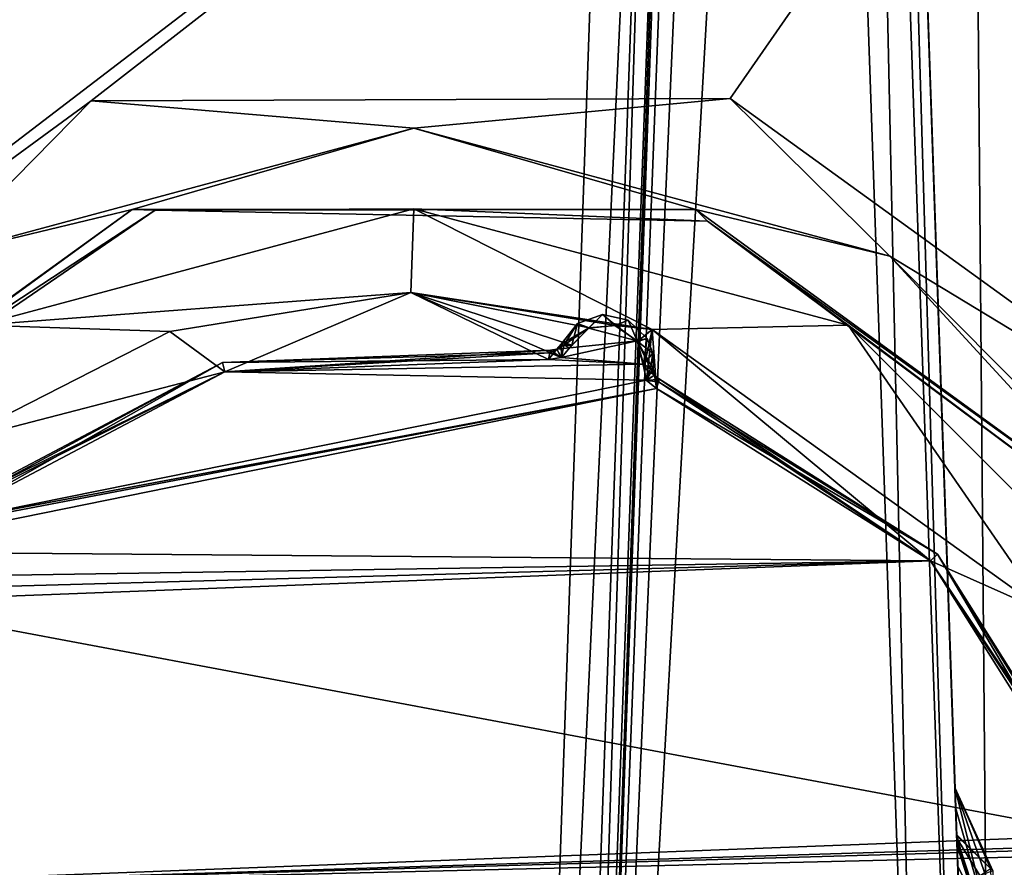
# Model space of a CAD drawing. Header units: inches. Extents: x -10 to 10, y -2.3 to 4.3.
# Tile 696 of 1056: x -3.078 to -2.259, y 1.045 to 1.75. Entities that reach past the tile are written whole.
import ezdxf

# ---------------------------------------------------------------- set-up
doc = ezdxf.new("R2010")
doc.units = ezdxf.units.IN
doc.header["$LTSCALE"] = 65.185185
doc.header["$MEASUREMENT"] = 0
for name, color, linetype in [('7208', 7, 'CONTINUOUS'), ('7209', 7, 'CONTINUOUS'), ('7210', 7, 'CONTINUOUS'), ('7247', 7, 'CONTINUOUS'), ('7314', 7, 'CONTINUOUS'), ('7549', 7, 'CONTINUOUS'), ('7555', 7, 'CONTINUOUS'), ('7589', 7, 'CONTINUOUS'), ('7590', 7, 'CONTINUOUS'), ('7592', 7, 'CONTINUOUS'), ('7593', 7, 'CONTINUOUS'), ('7609', 7, 'CONTINUOUS'), ('7615', 7, 'CONTINUOUS'), ('9513', 7, 'CONTINUOUS'), ('9612', 7, 'CONTINUOUS'), ('9613', 7, 'CONTINUOUS'), ('9614', 7, 'CONTINUOUS'), ('9615', 7, 'CONTINUOUS'), ('9630', 7, 'CONTINUOUS'), ('9631', 7, 'CONTINUOUS'), ('9632', 7, 'CONTINUOUS'), ('9633', 7, 'CONTINUOUS'), ('9634', 7, 'CONTINUOUS'), ('9668', 7, 'CONTINUOUS'), ('9669', 7, 'CONTINUOUS'), ('9670', 7, 'CONTINUOUS'), ('9671', 7, 'CONTINUOUS'), ('9672', 7, 'CONTINUOUS'), ('9673', 7, 'CONTINUOUS'), ('9674', 7, 'CONTINUOUS'), ('9675', 7, 'CONTINUOUS'), ('9676', 7, 'CONTINUOUS'), ('9677', 7, 'CONTINUOUS'), ('9690', 7, 'CONTINUOUS'), ('9841', 7, 'CONTINUOUS')]:
    doc.layers.add(name, color=color, linetype=linetype)

msp = doc.modelspace()

# ---------------------------------------------------------------- linework, layer by layer
at = {"layer": '7208', "linetype": 'CONTINUOUS'}
for points in [[(-2.2984, 1.07142, -0.42704), (-2.2998, 1.11151, -0.64752), (-2.26829, 1.04209, -0.64752), (-2.2984, 1.07142, -0.42704)], [(-2.2981, 1.06297, -0.40005), (-2.2984, 1.07142, -0.42704), (-2.28888, 1.03449, -0.44106), (-2.2981, 1.06297, -0.40005)], [(-2.2984, 1.07142, -0.42704), (-2.26829, 1.04209, -0.64752), (-2.28888, 1.03449, -0.44106), (-2.2984, 1.07142, -0.42704)], [(-2.2967, 1.02265, -0.225), (-2.2981, 1.06297, -0.40005), (-2.28888, 1.03449, -0.44106), (-2.2967, 1.02265, -0.225)]]:
    msp.add_3dface(points, dxfattribs=at)
at = {"layer": '7209', "linetype": 'CONTINUOUS'}
for points in [[(-2.2998, 1.11151, -0.64752), (-2.2998, 1.11151, -3.04128), (-2.27034, 1.04406, -3.04127), (-2.2998, 1.11151, -0.64752)], [(-2.2998, 1.11151, -0.64752), (-2.27034, 1.04406, -3.04127), (-2.26829, 1.04209, -0.64752), (-2.2998, 1.11151, -0.64752)]]:
    msp.add_3dface(points, dxfattribs=at)
at = {"layer": '7210', "linetype": 'CONTINUOUS'}
for points in [[(-2.37331, 3.21674, 4.51094), (-2.37331, 3.21674, 4.14724), (-2.27852, 0.50212, 4.60573), (-2.37331, 3.21674, 4.51094)], [(-2.27852, 0.50212, 4.60573), (-2.37331, 3.21674, 4.14724), (-2.35835, 2.78812, 4.13227), (-2.27852, 0.50212, 4.60573)], [(-2.29922, 1.09487, 3.40784), (-2.29751, 1.04592, 3.54034), (-2.37331, 3.21674, 1.04724), (-2.29922, 1.09487, 3.40784)], [(-2.37331, 3.21674, 1.04724), (-2.29751, 1.04592, 3.54034), (-2.37331, 3.21674, 3.60276), (-2.37331, 3.21674, 1.04724)], [(-2.37331, 3.21674, 3.60276), (-2.29751, 1.04592, 3.54034), (-2.35835, 2.78811, 3.61773), (-2.37331, 3.21674, 3.60276)], [(-2.2998, 1.11151, 3.26757), (-2.29922, 1.09487, 3.40784), (-2.37331, 3.21674, 1.04724), (-2.2998, 1.11151, 3.26757)], [(-2.35835, 2.78812, 1.03227), (-2.2998, 1.11151, 3.26757), (-2.37331, 3.21674, 1.04724), (-2.35835, 2.78812, 1.03227)], [(-2.29822, 1.06629, 0.41055), (-2.29843, 1.07218, 0.42937), (-2.37331, 3.21674, -2.05276), (-2.29822, 1.06629, 0.41055)], [(-2.37331, 3.21674, -2.05276), (-2.29843, 1.07218, 0.42937), (-2.37331, 3.21674, 0.50276), (-2.37331, 3.21674, -2.05276)], [(-2.37331, 3.21674, 0.50276), (-2.29843, 1.07218, 0.42937), (-2.35835, 2.78811, 0.51773), (-2.37331, 3.21674, 0.50276)], [(-2.2967, 1.02265, 0.225), (-2.29822, 1.06629, 0.41055), (-2.37331, 3.21674, -2.05276), (-2.2967, 1.02265, 0.225)], [(-2.2967, 1.02265, -0.225), (-2.2967, 1.02265, 0.225), (-2.37331, 3.21674, -2.05276), (-2.2967, 1.02265, -0.225)], [(-2.2981, 1.06297, -0.40005), (-2.2967, 1.02265, -0.225), (-2.37331, 3.21674, -2.05276), (-2.2981, 1.06297, -0.40005)], [(-2.2984, 1.07142, -0.42704), (-2.2981, 1.06297, -0.40005), (-2.37331, 3.21674, -2.05276), (-2.2984, 1.07142, -0.42704)], [(-2.2998, 1.11151, -0.64752), (-2.2984, 1.07142, -0.42704), (-2.37331, 3.21674, -2.05276), (-2.2998, 1.11151, -0.64752)], [(-2.35835, 2.78812, -2.06773), (-2.2998, 1.11151, -0.64752), (-2.37331, 3.21674, -2.05276), (-2.35835, 2.78812, -2.06773)], [(-2.29833, 1.06937, -3.1455), (-2.2998, 1.11151, -3.04128), (-2.37331, 3.21674, -4.09848), (-2.29833, 1.06937, -3.1455)], [(-2.37331, 3.21674, -4.09848), (-2.2998, 1.11151, -3.04128), (-2.37331, 3.21674, -2.59724), (-2.37331, 3.21674, -4.09848)], [(-2.37331, 3.21674, -2.59724), (-2.2998, 1.11151, -3.04128), (-2.35835, 2.78811, -2.58227), (-2.37331, 3.21674, -2.59724)], [(-2.29474, 0.96669, -3.19118), (-2.29833, 1.06937, -3.1455), (-2.37331, 3.21674, -4.09848), (-2.29474, 0.96669, -3.19118)], [(-2.26688, 0.16889, -3.21904), (-2.29474, 0.96669, -3.19118), (-2.37331, 3.21674, -4.09848), (-2.26688, 0.16889, -3.21904)], [(-2.26688, 0.16889, -3.99205), (-2.26688, 0.16889, -3.21904), (-2.37331, 3.21674, -4.09848), (-2.26688, 0.16889, -3.99205)], [(-2.27852, 0.50212, 4.60573), (-2.35835, 2.78812, 4.13227), (-2.35237, 2.61696, 4.05605), (-2.27852, 0.50212, 4.60573)], [(-2.35237, 2.61696, 0.95605), (-2.2998, 1.11151, 3.26757), (-2.35835, 2.78812, 1.03227), (-2.35237, 2.61696, 0.95605)], [(-2.35237, 2.61696, -2.14395), (-2.2998, 1.11151, -0.64752), (-2.35835, 2.78812, -2.06773), (-2.35237, 2.61696, -2.14395)], [(-2.29751, 1.04592, 3.54034), (-2.27852, 0.50212, 4.60573), (-2.35835, 2.78811, 3.61773), (-2.29751, 1.04592, 3.54034)], [(-2.35835, 2.78811, 3.61773), (-2.27852, 0.50212, 4.60573), (-2.35237, 2.61704, 3.69386), (-2.35835, 2.78811, 3.61773)], [(-2.29843, 1.07218, 0.42937), (-2.2998, 1.11151, 0.64752), (-2.35835, 2.78811, 0.51773), (-2.29843, 1.07218, 0.42937)], [(-2.35835, 2.78811, 0.51773), (-2.2998, 1.11151, 0.64752), (-2.35237, 2.61704, 0.59386), (-2.35835, 2.78811, 0.51773)], [(-2.35835, 2.78811, -2.58227), (-2.2998, 1.11151, -3.04128), (-2.35237, 2.61704, -2.50614), (-2.35835, 2.78811, -2.58227)], [(-2.35237, 2.61704, 3.69386), (-2.27852, 0.50212, 4.60573), (-2.34992, 2.54674, 3.86753), (-2.35237, 2.61704, 3.69386)], [(-2.35237, 2.61704, 0.59386), (-2.2998, 1.11151, 0.64752), (-2.34992, 2.54674, 0.76753), (-2.35237, 2.61704, 0.59386)], [(-2.2998, 1.11151, -3.04128), (-2.2998, 1.11151, -0.64752), (-2.35237, 2.61704, -2.50614), (-2.2998, 1.11151, -3.04128)], [(-2.35237, 2.61704, -2.50614), (-2.2998, 1.11151, -0.64752), (-2.34992, 2.54674, -2.33247), (-2.35237, 2.61704, -2.50614)], [(-2.34992, 2.54674, 3.88247), (-2.27852, 0.50212, 4.60573), (-2.35237, 2.61696, 4.05605), (-2.34992, 2.54674, 3.88247)], [(-2.34992, 2.54674, 0.78247), (-2.2998, 1.11151, 3.26757), (-2.35237, 2.61696, 0.95605), (-2.34992, 2.54674, 0.78247)], [(-2.34992, 2.54674, -2.31753), (-2.2998, 1.11151, -0.64752), (-2.35237, 2.61696, -2.14395), (-2.34992, 2.54674, -2.31753)], [(-2.34992, 2.54674, 3.86753), (-2.27852, 0.50212, 4.60573), (-2.34992, 2.54674, 3.88247), (-2.34992, 2.54674, 3.86753)], [(-2.2998, 1.11151, 0.64752), (-2.2998, 1.11151, 3.26757), (-2.34992, 2.54674, 0.76753), (-2.2998, 1.11151, 0.64752)], [(-2.34992, 2.54674, 0.76753), (-2.2998, 1.11151, 3.26757), (-2.34992, 2.54674, 0.78247), (-2.34992, 2.54674, 0.76753)], [(-2.34992, 2.54674, -2.33247), (-2.2998, 1.11151, -0.64752), (-2.34992, 2.54674, -2.31753), (-2.34992, 2.54674, -2.33247)]]:
    msp.add_3dface(points, dxfattribs=at)
at = {"layer": '7247', "linetype": 'CONTINUOUS'}
for points in [[(-2.5, 3.295, 4.55817), (-2.62939, -0.41026, 4.68756), (-2.62864, -0.38866, 4.73502), (-2.5, 3.295, 4.55817)], [(-2.62834, -0.38006, 4.78642), (-2.5, 3.295, 4.55817), (-2.62864, -0.38866, 4.73502), (-2.62834, -0.38006, 4.78642)], [(-2.62765, -0.36044, 5.34843), (-2.5, 3.295, 4.55817), (-2.62834, -0.38006, 4.78642), (-2.62765, -0.36044, 5.34843)], [(-2.52505, 2.57775, 5.45103), (-2.5, 3.295, 4.55817), (-2.62765, -0.36044, 5.34843), (-2.52505, 2.57775, 5.45103)]]:
    msp.add_3dface(points, dxfattribs=at)
at = {"layer": '7314', "linetype": 'CONTINUOUS'}
for points in [[(-2.26688, 0.16889, -3.99205), (-2.37331, 3.21674, -4.09848), (-2.29286, 3.21746, -4.29286), (-2.26688, 0.16889, -3.99205)], [(-2.26688, 0.16889, -3.99205), (-2.29286, 3.21746, -4.29286), (-2.18636, 0.16637, -4.18628), (-2.26688, 0.16889, -3.99205)], [(-2.29286, 3.21746, -4.29286), (-2.09848, 3.21674, -4.37331), (-2.18636, 0.16637, -4.18628), (-2.29286, 3.21746, -4.29286)]]:
    msp.add_3dface(points, dxfattribs=at)
at = {"layer": '7549', "linetype": 'CONTINUOUS'}
for points in [[(-2.5, 3.295, 4.55817), (-2.49831, 3.27082, 4.55902), (-2.62939, -0.41026, 4.68756), (-2.5, 3.295, 4.55817)], [(-2.49831, 3.27082, 4.55902), (-2.48923, 3.24383, 4.55996), (-2.62939, -0.41026, 4.68756), (-2.49831, 3.27082, 4.55902)], [(-2.48923, 3.24383, 4.55996), (-2.46953, 3.21674, 4.56091), (-2.62939, -0.41026, 4.68756), (-2.48923, 3.24383, 4.55996)], [(-2.62939, -0.41026, 4.68756), (-2.46953, 3.21674, 4.56091), (-2.42328, 3.21674, 4.56091), (-2.62939, -0.41026, 4.68756)], [(-2.32849, 0.50212, 4.6557), (-2.62939, -0.41026, 4.68756), (-2.42328, 3.21674, 4.56091), (-2.32849, 0.50212, 4.6557)]]:
    msp.add_3dface(points, dxfattribs=at)
at = {"layer": '7555', "linetype": 'CONTINUOUS'}
for points in [[(-2.32849, 0.50212, 4.6557), (-2.42328, 3.21674, 4.56091), (-2.38797, 3.21747, 4.54625), (-2.32849, 0.50212, 4.6557)], [(-2.32849, 0.50212, 4.6557), (-2.38797, 3.21747, 4.54625), (-2.29313, 0.50284, 4.641), (-2.32849, 0.50212, 4.6557)], [(-2.38797, 3.21747, 4.54625), (-2.37331, 3.21674, 4.51094), (-2.29313, 0.50284, 4.641), (-2.38797, 3.21747, 4.54625)], [(-2.29313, 0.50284, 4.641), (-2.37331, 3.21674, 4.51094), (-2.27852, 0.50212, 4.60573), (-2.29313, 0.50284, 4.641)]]:
    msp.add_3dface(points, dxfattribs=at)
at = {"layer": '7589', "linetype": 'CONTINUOUS'}
for points in [[(-2.2683, 1.04209, 3.26757), (-2.26819, 0.98584, 3.50915), (-2.2998, 1.11151, 3.26757), (-2.2683, 1.04209, 3.26757)], [(-2.2998, 1.11151, 3.26757), (-2.26819, 0.98584, 3.50915), (-2.29922, 1.09487, 3.40784), (-2.2998, 1.11151, 3.26757)], [(-2.26819, 0.98584, 3.50915), (-2.29751, 1.04592, 3.54034), (-2.29922, 1.09487, 3.40784), (-2.26819, 0.98584, 3.50915)]]:
    msp.add_3dface(points, dxfattribs=at)
at = {"layer": '7590', "linetype": 'CONTINUOUS'}
msp.add_3dface([(-2.27852, 0.50212, 4.60573), (-2.29751, 1.04592, 3.54034), (-2.26819, 0.98584, 3.50915), (-2.27852, 0.50212, 4.60573)], dxfattribs=at)
at = {"layer": '7592', "linetype": 'CONTINUOUS'}
for points in [[(-2.2683, 1.04209, 3.26757), (-2.2998, 1.11151, 3.26757), (-2.27034, 1.04406, 0.64752), (-2.2683, 1.04209, 3.26757)], [(-2.2998, 1.11151, 3.26757), (-2.2998, 1.11151, 0.64752), (-2.27034, 1.04406, 0.64752), (-2.2998, 1.11151, 3.26757)]]:
    msp.add_3dface(points, dxfattribs=at)
at = {"layer": '7593', "linetype": 'CONTINUOUS'}
for points in [[(-2.2998, 1.11151, 0.64752), (-2.29843, 1.07218, 0.42937), (-2.27034, 1.04406, 0.64752), (-2.2998, 1.11151, 0.64752)], [(-2.29843, 1.07218, 0.42937), (-2.29822, 1.06629, 0.41055), (-2.28772, 1.03222, 0.44181), (-2.29843, 1.07218, 0.42937)], [(-2.27034, 1.04406, 0.64752), (-2.29843, 1.07218, 0.42937), (-2.28772, 1.03222, 0.44181), (-2.27034, 1.04406, 0.64752)], [(-2.29822, 1.06629, 0.41055), (-2.2967, 1.02265, 0.225), (-2.28772, 1.03222, 0.44181), (-2.29822, 1.06629, 0.41055)]]:
    msp.add_3dface(points, dxfattribs=at)
at = {"layer": '7609', "linetype": 'CONTINUOUS'}
for points in [[(-2.57501, 2.57785, 5.501), (-2.67768, -0.36166, 5.39835), (-4.39938, 2.57785, 5.501), (-2.57501, 2.57785, 5.501)], [(-4.39938, 2.57785, 5.501), (-2.67768, -0.36166, 5.39835), (-3.40719, 0.17231, 5.417), (-4.39938, 2.57785, 5.501)]]:
    msp.add_3dface(points, dxfattribs=at)
at = {"layer": '7615', "linetype": 'CONTINUOUS'}
for points in [[(-2.67768, -0.36166, 5.39835), (-2.57501, 2.57785, 5.501), (-2.53975, 2.57713, 5.4864), (-2.67768, -0.36166, 5.39835)], [(-2.64529, -0.36115, 5.38649), (-2.67768, -0.36166, 5.39835), (-2.53975, 2.57713, 5.4864), (-2.64529, -0.36115, 5.38649)], [(-2.63266, -0.36102, 5.37019), (-2.64529, -0.36115, 5.38649), (-2.53975, 2.57713, 5.4864), (-2.63266, -0.36102, 5.37019)], [(-2.52505, 2.57775, 5.45103), (-2.62765, -0.36044, 5.34843), (-2.63266, -0.36102, 5.37019), (-2.52505, 2.57775, 5.45103)], [(-2.52505, 2.57775, 5.45103), (-2.63266, -0.36102, 5.37019), (-2.53975, 2.57713, 5.4864), (-2.52505, 2.57775, 5.45103)]]:
    msp.add_3dface(points, dxfattribs=at)
at = {"layer": '9513', "linetype": 'CONTINUOUS'}
for points in [[(-1.86647, 2.57785, 9.549), (-4.39938, 2.57785, 9.549), (-3.446, 1.37006, 9.59117), (-1.86647, 2.57785, 9.549)], [(-3.01876, 1.68282, 9.58025), (-1.86647, 2.57785, 9.549), (-3.446, 1.37006, 9.59117), (-3.01876, 1.68282, 9.58025)], [(-2.48681, 1.68464, 9.58019), (-1.86647, 2.57785, 9.549), (-3.01876, 1.68282, 9.58025), (-2.48681, 1.68464, 9.58019)], [(-2.05621, 1.37307, 9.59107), (-1.86647, 2.57785, 9.549), (-2.48681, 1.68464, 9.58019), (-2.05621, 1.37307, 9.59107)]]:
    msp.add_3dface(points, dxfattribs=at)
at = {"layer": '9612', "linetype": 'CONTINUOUS'}
for points in [[(-3.01876, 1.68282, 9.58025), (-3.446, 1.37006, 9.59117), (-3.146, 1.55344, 9.61083), (-3.01876, 1.68282, 9.58025)], [(-2.75005, 1.66002, 9.60679), (-3.01876, 1.68282, 9.58025), (-3.146, 1.55344, 9.61083), (-2.75005, 1.66002, 9.60679)], [(-2.48681, 1.68464, 9.58019), (-3.01876, 1.68282, 9.58025), (-2.75005, 1.66002, 9.60679), (-2.48681, 1.68464, 9.58019)], [(-2.35408, 1.55349, 9.61083), (-2.48681, 1.68464, 9.58019), (-2.75005, 1.66002, 9.60679), (-2.35408, 1.55349, 9.61083)], [(-2.05621, 1.37307, 9.59107), (-2.48681, 1.68464, 9.58019), (-2.35408, 1.55349, 9.61083), (-2.05621, 1.37307, 9.59107)], [(-2.75005, 1.66002, 9.60679), (-3.146, 1.55344, 9.61083), (-2.98452, 1.59243, 9.67666), (-2.75005, 1.66002, 9.60679)], [(-2.51548, 1.59243, 9.67666), (-2.75005, 1.66002, 9.60679), (-2.98452, 1.59243, 9.67666), (-2.51548, 1.59243, 9.67666)], [(-2.35408, 1.55349, 9.61083), (-2.75005, 1.66002, 9.60679), (-2.51548, 1.59243, 9.67666), (-2.35408, 1.55349, 9.61083)], [(-2.98452, 1.59243, 9.67666), (-3.146, 1.55344, 9.61083), (-3.36397, 1.31651, 9.68756), (-2.98452, 1.59243, 9.67666)], [(-2.13602, 1.31649, 9.68757), (-2.35408, 1.55349, 9.61083), (-2.51548, 1.59243, 9.67666), (-2.13602, 1.31649, 9.68757)], [(-2.06528, 1.26301, 9.62184), (-2.35408, 1.55349, 9.61083), (-2.13602, 1.31649, 9.68757), (-2.06528, 1.26301, 9.62184)], [(-2.06528, 1.26301, 9.62184), (-2.05621, 1.37307, 9.59107), (-2.35408, 1.55349, 9.61083), (-2.06528, 1.26301, 9.62184)]]:
    msp.add_3dface(points, dxfattribs=at)
at = {"layer": '9613', "linetype": 'CONTINUOUS'}
for points in [[(-2.98452, 1.59243, 9.67666), (-3.36397, 1.31651, 9.68756), (-3.34498, 1.33213, 9.85349), (-2.98452, 1.59243, 9.67666)], [(-2.96551, 1.59189, 9.85349), (-2.98452, 1.59243, 9.67666), (-3.34498, 1.33213, 9.85349), (-2.96551, 1.59189, 9.85349)], [(-2.51548, 1.59243, 9.67666), (-2.98452, 1.59243, 9.67666), (-2.96551, 1.59189, 9.85349), (-2.51548, 1.59243, 9.67666)], [(-2.50574, 1.58267, 9.85349), (-2.51548, 1.59243, 9.67666), (-2.96551, 1.59189, 9.85349), (-2.50574, 1.58267, 9.85349)], [(-2.13602, 1.31649, 9.68757), (-2.51548, 1.59243, 9.67666), (-2.50574, 1.58267, 9.85349), (-2.13602, 1.31649, 9.68757)], [(-2.13698, 1.30792, 9.85349), (-2.13602, 1.31649, 9.68757), (-2.50574, 1.58267, 9.85349), (-2.13698, 1.30792, 9.85349)]]:
    msp.add_3dface(points, dxfattribs=at)
at = {"layer": '9614', "linetype": 'CONTINUOUS'}
for points in [[(-2.96551, 1.59189, 9.85349), (-3.34498, 1.33213, 9.85349), (-3.11145, 1.49605, 9.92193), (-2.96551, 1.59189, 9.85349)], [(-2.75, 1.5929, 9.92193), (-3.11145, 1.49605, 9.92193), (-2.75257, 1.52342, 9.95), (-2.75, 1.5929, 9.92193)], [(-2.96551, 1.59189, 9.85349), (-3.11145, 1.49605, 9.92193), (-2.75, 1.5929, 9.92193), (-2.96551, 1.59189, 9.85349)], [(-2.50574, 1.58267, 9.85349), (-2.96551, 1.59189, 9.85349), (-2.75, 1.5929, 9.92193), (-2.50574, 1.58267, 9.85349)], [(-2.55188, 1.49263, 9.95), (-2.75, 1.5929, 9.92193), (-2.75257, 1.52342, 9.95), (-2.55188, 1.49263, 9.95)], [(-2.38855, 1.49605, 9.92193), (-2.75, 1.5929, 9.92193), (-2.55188, 1.49263, 9.95), (-2.38855, 1.49605, 9.92193)], [(-2.50574, 1.58267, 9.85349), (-2.75, 1.5929, 9.92193), (-2.38855, 1.49605, 9.92193), (-2.50574, 1.58267, 9.85349)], [(-2.13698, 1.30792, 9.85349), (-2.50574, 1.58267, 9.85349), (-2.38855, 1.49605, 9.92193), (-2.13698, 1.30792, 9.85349)], [(-2.75257, 1.52342, 9.95), (-3.11145, 1.49605, 9.92193), (-2.95316, 1.491, 9.95), (-2.75257, 1.52342, 9.95)], [(-2.95316, 1.491, 9.95), (-3.11145, 1.49605, 9.92193), (-3.13431, 1.39844, 9.95), (-2.95316, 1.491, 9.95)], [(-2.22356, 1.25694, 9.95), (-2.38855, 1.49605, 9.92193), (-2.55188, 1.49263, 9.95), (-2.22356, 1.25694, 9.95)], [(-2.13698, 1.30792, 9.85349), (-2.38855, 1.49605, 9.92193), (-2.12395, 1.23145, 9.92193), (-2.13698, 1.30792, 9.85349)], [(-2.12395, 1.23145, 9.92193), (-2.38855, 1.49605, 9.92193), (-2.22356, 1.25694, 9.95), (-2.12395, 1.23145, 9.92193)]]:
    msp.add_3dface(points, dxfattribs=at)
at = {"layer": '9615', "linetype": 'CONTINUOUS'}
for points in [[(-2.75257, 1.52342, 9.95), (-2.95316, 1.491, 9.95), (-2.90736, 1.45728, 9.95), (-2.75257, 1.52342, 9.95)], [(-2.63792, 1.46758, 9.95), (-2.75257, 1.52342, 9.95), (-2.90736, 1.45728, 9.95), (-2.63792, 1.46758, 9.95)], [(-2.61854, 1.47952, 9.95), (-2.75257, 1.52342, 9.95), (-2.6272, 1.46922, 9.95), (-2.61854, 1.47952, 9.95)], [(-2.60416, 1.4939, 9.95), (-2.75257, 1.52342, 9.95), (-2.61854, 1.47952, 9.95), (-2.60416, 1.4939, 9.95)], [(-2.58188, 1.49576, 9.95), (-2.75257, 1.52342, 9.95), (-2.60416, 1.4939, 9.95), (-2.58188, 1.49576, 9.95)], [(-2.55188, 1.49263, 9.95), (-2.75257, 1.52342, 9.95), (-2.58188, 1.49576, 9.95), (-2.55188, 1.49263, 9.95)], [(-2.6272, 1.46922, 9.95), (-2.75257, 1.52342, 9.95), (-2.63792, 1.46758, 9.95), (-2.6272, 1.46922, 9.95)], [(-2.56388, 1.48265, 9.95), (-2.55188, 1.49263, 9.95), (-2.58188, 1.49576, 9.95), (-2.56388, 1.48265, 9.95)], [(-2.55883, 1.46077, 9.95), (-2.55188, 1.49263, 9.95), (-2.56388, 1.48265, 9.95), (-2.55883, 1.46077, 9.95)], [(-2.55648, 1.45006, 9.95), (-2.55188, 1.49263, 9.95), (-2.55883, 1.46077, 9.95), (-2.55648, 1.45006, 9.95)], [(-2.54828, 1.44356, 9.95), (-2.55188, 1.49263, 9.95), (-2.55648, 1.45006, 9.95), (-2.54828, 1.44356, 9.95)], [(-2.32008, 1.29992, 9.95), (-2.55188, 1.49263, 9.95), (-2.54828, 1.44356, 9.95), (-2.32008, 1.29992, 9.95)], [(-2.22356, 1.25694, 9.95), (-2.55188, 1.49263, 9.95), (-2.32008, 1.29992, 9.95), (-2.22356, 1.25694, 9.95)], [(-2.95316, 1.491, 9.95), (-3.13431, 1.39844, 9.95), (-2.90736, 1.45728, 9.95), (-2.95316, 1.491, 9.95)], [(-2.90736, 1.45728, 9.95), (-3.13431, 1.39844, 9.95), (-3.14586, 1.33148, 9.95), (-2.90736, 1.45728, 9.95)], [(-2.17644, 1.07172, 9.95), (-2.22356, 1.25694, 9.95), (-2.32008, 1.29992, 9.95), (-2.17644, 1.07172, 9.95)]]:
    msp.add_3dface(points, dxfattribs=at)
at = {"layer": '9630', "linetype": 'CONTINUOUS'}
for points in [[(-2.63644, 1.47544, 9.958), (-2.90736, 1.45728, 9.95), (-2.90943, 1.46501, 9.958), (-2.63644, 1.47544, 9.958)], [(-2.63687, 1.47314, 9.95234), (-2.90736, 1.45728, 9.95), (-2.63644, 1.47544, 9.958), (-2.63687, 1.47314, 9.95234)], [(-2.63792, 1.46758, 9.95), (-2.90736, 1.45728, 9.95), (-2.63687, 1.47314, 9.95234), (-2.63792, 1.46758, 9.95)], [(-3.14954, 1.33577, 9.95234), (-3.15107, 1.33755, 9.958), (-2.90943, 1.46501, 9.958), (-3.14954, 1.33577, 9.95234)], [(-3.14586, 1.33148, 9.95), (-3.14954, 1.33577, 9.95234), (-2.90943, 1.46501, 9.958), (-3.14586, 1.33148, 9.95)], [(-2.90736, 1.45728, 9.95), (-3.14586, 1.33148, 9.95), (-2.90943, 1.46501, 9.958), (-2.90736, 1.45728, 9.95)]]:
    msp.add_3dface(points, dxfattribs=at)
at = {"layer": '9631', "linetype": 'CONTINUOUS'}
for points in [[(-2.63792, 1.46758, 9.95), (-2.63687, 1.47314, 9.95234), (-2.63115, 1.47627, 9.958), (-2.63792, 1.46758, 9.95)], [(-2.6272, 1.46922, 9.95), (-2.63792, 1.46758, 9.95), (-2.63115, 1.47627, 9.958), (-2.6272, 1.46922, 9.95)], [(-2.63687, 1.47314, 9.95234), (-2.63644, 1.47544, 9.958), (-2.63115, 1.47627, 9.958), (-2.63687, 1.47314, 9.95234)], [(-2.62757, 1.48026, 9.958), (-2.6272, 1.46922, 9.95), (-2.63115, 1.47627, 9.958), (-2.62757, 1.48026, 9.958)], [(-2.6254, 1.47936, 9.95234), (-2.6272, 1.46922, 9.95), (-2.62757, 1.48026, 9.958), (-2.6254, 1.47936, 9.95234)], [(-2.61854, 1.47952, 9.95), (-2.6272, 1.46922, 9.95), (-2.6254, 1.47936, 9.95234), (-2.61854, 1.47952, 9.95)]]:
    msp.add_3dface(points, dxfattribs=at)
at = {"layer": '9632', "linetype": 'CONTINUOUS'}
for points in [[(-2.59322, 1.50494, 9.958), (-2.60416, 1.4939, 9.95), (-2.61392, 1.49751, 9.958), (-2.59322, 1.50494, 9.958)], [(-2.58188, 1.49576, 9.95), (-2.60416, 1.4939, 9.95), (-2.59322, 1.50494, 9.958), (-2.58188, 1.49576, 9.95)], [(-2.57172, 1.50031, 9.958), (-2.58188, 1.49576, 9.95), (-2.59322, 1.50494, 9.958), (-2.57172, 1.50031, 9.958)], [(-2.56388, 1.48265, 9.95), (-2.58188, 1.49576, 9.95), (-2.57172, 1.50031, 9.958), (-2.56388, 1.48265, 9.95)], [(-2.55591, 1.48502, 9.958), (-2.56388, 1.48265, 9.95), (-2.57172, 1.50031, 9.958), (-2.55591, 1.48502, 9.958)], [(-2.6254, 1.47936, 9.95234), (-2.62757, 1.48026, 9.958), (-2.61392, 1.49751, 9.958), (-2.6254, 1.47936, 9.95234)], [(-2.61854, 1.47952, 9.95), (-2.6254, 1.47936, 9.95234), (-2.61392, 1.49751, 9.958), (-2.61854, 1.47952, 9.95)], [(-2.60416, 1.4939, 9.95), (-2.61854, 1.47952, 9.95), (-2.61392, 1.49751, 9.958), (-2.60416, 1.4939, 9.95)], [(-2.55131, 1.47278, 9.958), (-2.56388, 1.48265, 9.95), (-2.55591, 1.48502, 9.958), (-2.55131, 1.47278, 9.958)], [(-2.55322, 1.46002, 9.95234), (-2.56388, 1.48265, 9.95), (-2.5509, 1.45971, 9.958), (-2.55322, 1.46002, 9.95234)], [(-2.5509, 1.45971, 9.958), (-2.56388, 1.48265, 9.95), (-2.55131, 1.47278, 9.958), (-2.5509, 1.45971, 9.958)], [(-2.55883, 1.46077, 9.95), (-2.56388, 1.48265, 9.95), (-2.55322, 1.46002, 9.95234), (-2.55883, 1.46077, 9.95)]]:
    msp.add_3dface(points, dxfattribs=at)
at = {"layer": '9633', "linetype": 'CONTINUOUS'}
for points in [[(-2.55883, 1.46077, 9.95), (-2.55322, 1.46002, 9.95234), (-2.54979, 1.45447, 9.958), (-2.55883, 1.46077, 9.95)], [(-2.55648, 1.45006, 9.95), (-2.55883, 1.46077, 9.95), (-2.54979, 1.45447, 9.958), (-2.55648, 1.45006, 9.95)], [(-2.55322, 1.46002, 9.95234), (-2.5509, 1.45971, 9.958), (-2.54979, 1.45447, 9.958), (-2.55322, 1.46002, 9.95234)], [(-2.54562, 1.45111, 9.958), (-2.55648, 1.45006, 9.95), (-2.54979, 1.45447, 9.958), (-2.54562, 1.45111, 9.958)], [(-2.5464, 1.4489, 9.95234), (-2.55648, 1.45006, 9.95), (-2.54562, 1.45111, 9.958), (-2.5464, 1.4489, 9.95234)], [(-2.54828, 1.44356, 9.95), (-2.55648, 1.45006, 9.95), (-2.5464, 1.4489, 9.95234), (-2.54828, 1.44356, 9.95)]]:
    msp.add_3dface(points, dxfattribs=at)
at = {"layer": '9634', "linetype": 'CONTINUOUS'}
for points in [[(-2.5464, 1.4489, 9.95234), (-2.54562, 1.45111, 9.958), (-2.31442, 1.30558, 9.958), (-2.5464, 1.4489, 9.95234)], [(-2.54828, 1.44356, 9.95), (-2.5464, 1.4489, 9.95234), (-2.31442, 1.30558, 9.958), (-2.54828, 1.44356, 9.95)], [(-2.32008, 1.29992, 9.95), (-2.54828, 1.44356, 9.95), (-2.31442, 1.30558, 9.958), (-2.32008, 1.29992, 9.95)], [(-2.16889, 1.07438, 9.958), (-2.32008, 1.29992, 9.95), (-2.31442, 1.30558, 9.958), (-2.16889, 1.07438, 9.958)], [(-2.1711, 1.0736, 9.95234), (-2.32008, 1.29992, 9.95), (-2.16889, 1.07438, 9.958), (-2.1711, 1.0736, 9.95234)], [(-2.17644, 1.07172, 9.95), (-2.32008, 1.29992, 9.95), (-2.1711, 1.0736, 9.95234), (-2.17644, 1.07172, 9.95)]]:
    msp.add_3dface(points, dxfattribs=at)
at = {"layer": '9668', "linetype": 'CONTINUOUS'}
for points in [[(-2.63644, 1.47544, 10.127), (-2.90943, 1.46501, 10.127), (-2.63687, 1.47314, 10.13266), (-2.63644, 1.47544, 10.127)], [(-2.63687, 1.47314, 10.13266), (-2.90943, 1.46501, 10.127), (-2.63792, 1.46758, 10.135), (-2.63687, 1.47314, 10.13266)], [(-2.63792, 1.46758, 10.135), (-2.90943, 1.46501, 10.127), (-2.90736, 1.45728, 10.135), (-2.63792, 1.46758, 10.135)], [(-2.90943, 1.46501, 10.127), (-3.15107, 1.33755, 10.127), (-2.90736, 1.45728, 10.135), (-2.90943, 1.46501, 10.127)], [(-3.15107, 1.33755, 10.127), (-3.14954, 1.33577, 10.13266), (-2.90736, 1.45728, 10.135), (-3.15107, 1.33755, 10.127)], [(-3.14954, 1.33577, 10.13266), (-3.14586, 1.33148, 10.135), (-2.90736, 1.45728, 10.135), (-3.14954, 1.33577, 10.13266)]]:
    msp.add_3dface(points, dxfattribs=at)
at = {"layer": '9669', "linetype": 'CONTINUOUS'}
for points in [[(-2.90943, 1.46501, 9.958), (-2.90943, 1.46501, 10.127), (-2.63644, 1.47544, 10.127), (-2.90943, 1.46501, 9.958)], [(-2.63644, 1.47544, 9.958), (-2.90943, 1.46501, 9.958), (-2.63644, 1.47544, 10.127), (-2.63644, 1.47544, 9.958)], [(-2.90943, 1.46501, 9.958), (-3.15107, 1.33755, 9.958), (-2.90943, 1.46501, 10.127), (-2.90943, 1.46501, 9.958)], [(-3.15107, 1.33755, 9.958), (-3.15107, 1.33755, 10.127), (-2.90943, 1.46501, 10.127), (-3.15107, 1.33755, 9.958)]]:
    msp.add_3dface(points, dxfattribs=at)
at = {"layer": '9670', "linetype": 'CONTINUOUS'}
for points in [[(-2.63644, 1.47544, 9.958), (-2.63644, 1.47544, 10.127), (-2.63115, 1.47627, 10.127), (-2.63644, 1.47544, 9.958)], [(-2.63115, 1.47627, 9.958), (-2.63644, 1.47544, 9.958), (-2.63115, 1.47627, 10.127), (-2.63115, 1.47627, 9.958)], [(-2.62757, 1.48026, 10.127), (-2.63115, 1.47627, 9.958), (-2.63115, 1.47627, 10.127), (-2.62757, 1.48026, 10.127)], [(-2.62757, 1.48026, 9.958), (-2.63115, 1.47627, 9.958), (-2.62757, 1.48026, 10.127), (-2.62757, 1.48026, 9.958)]]:
    msp.add_3dface(points, dxfattribs=at)
at = {"layer": '9671', "linetype": 'CONTINUOUS'}
for points in [[(-2.63644, 1.47544, 10.127), (-2.63687, 1.47314, 10.13266), (-2.62757, 1.46911, 10.135), (-2.63644, 1.47544, 10.127)], [(-2.63115, 1.47627, 10.127), (-2.63644, 1.47544, 10.127), (-2.62757, 1.46911, 10.135), (-2.63115, 1.47627, 10.127)], [(-2.62757, 1.48026, 10.127), (-2.63115, 1.47627, 10.127), (-2.6254, 1.47936, 10.13266), (-2.62757, 1.48026, 10.127)], [(-2.6254, 1.47936, 10.13266), (-2.63115, 1.47627, 10.127), (-2.62017, 1.47721, 10.135), (-2.6254, 1.47936, 10.13266)], [(-2.62017, 1.47721, 10.135), (-2.63115, 1.47627, 10.127), (-2.62757, 1.46911, 10.135), (-2.62017, 1.47721, 10.135)], [(-2.63687, 1.47314, 10.13266), (-2.63792, 1.46758, 10.135), (-2.62757, 1.46911, 10.135), (-2.63687, 1.47314, 10.13266)]]:
    msp.add_3dface(points, dxfattribs=at)
at = {"layer": '9672', "linetype": 'CONTINUOUS'}
for points in [[(-2.59322, 1.50494, 10.127), (-2.61392, 1.49751, 10.127), (-2.60486, 1.49363, 10.135), (-2.59322, 1.50494, 10.127)], [(-2.58272, 1.49598, 10.135), (-2.59322, 1.50494, 10.127), (-2.60486, 1.49363, 10.135), (-2.58272, 1.49598, 10.135)], [(-2.57172, 1.50031, 10.127), (-2.59322, 1.50494, 10.127), (-2.58272, 1.49598, 10.135), (-2.57172, 1.50031, 10.127)], [(-2.56435, 1.48323, 10.135), (-2.57172, 1.50031, 10.127), (-2.58272, 1.49598, 10.135), (-2.56435, 1.48323, 10.135)], [(-2.55591, 1.48502, 10.127), (-2.57172, 1.50031, 10.127), (-2.56435, 1.48323, 10.135), (-2.55591, 1.48502, 10.127)], [(-2.61392, 1.49751, 10.127), (-2.62757, 1.48026, 10.127), (-2.60486, 1.49363, 10.135), (-2.61392, 1.49751, 10.127)], [(-2.62757, 1.48026, 10.127), (-2.6254, 1.47936, 10.13266), (-2.60486, 1.49363, 10.135), (-2.62757, 1.48026, 10.127)], [(-2.6254, 1.47936, 10.13266), (-2.62017, 1.47721, 10.135), (-2.60486, 1.49363, 10.135), (-2.6254, 1.47936, 10.13266)], [(-2.55908, 1.46359, 10.135), (-2.55591, 1.48502, 10.127), (-2.56435, 1.48323, 10.135), (-2.55908, 1.46359, 10.135)], [(-2.55131, 1.47278, 10.127), (-2.55591, 1.48502, 10.127), (-2.55908, 1.46359, 10.135), (-2.55131, 1.47278, 10.127)], [(-2.55322, 1.46002, 10.13266), (-2.55131, 1.47278, 10.127), (-2.55908, 1.46359, 10.135), (-2.55322, 1.46002, 10.13266)], [(-2.5509, 1.45971, 10.127), (-2.55131, 1.47278, 10.127), (-2.55322, 1.46002, 10.13266), (-2.5509, 1.45971, 10.127)]]:
    msp.add_3dface(points, dxfattribs=at)
at = {"layer": '9673', "linetype": 'CONTINUOUS'}
for points in [[(-2.61392, 1.49751, 9.958), (-2.61392, 1.49751, 10.127), (-2.59322, 1.50494, 10.127), (-2.61392, 1.49751, 9.958)], [(-2.59322, 1.50494, 9.958), (-2.61392, 1.49751, 9.958), (-2.59322, 1.50494, 10.127), (-2.59322, 1.50494, 9.958)], [(-2.59322, 1.50494, 9.958), (-2.59322, 1.50494, 10.127), (-2.57172, 1.50031, 10.127), (-2.59322, 1.50494, 9.958)], [(-2.57172, 1.50031, 9.958), (-2.59322, 1.50494, 9.958), (-2.57172, 1.50031, 10.127), (-2.57172, 1.50031, 9.958)], [(-2.57172, 1.50031, 9.958), (-2.57172, 1.50031, 10.127), (-2.55591, 1.48502, 10.127), (-2.57172, 1.50031, 9.958)], [(-2.55591, 1.48502, 9.958), (-2.57172, 1.50031, 9.958), (-2.55591, 1.48502, 10.127), (-2.55591, 1.48502, 9.958)], [(-2.61392, 1.49751, 9.958), (-2.62757, 1.48026, 9.958), (-2.61392, 1.49751, 10.127), (-2.61392, 1.49751, 9.958)], [(-2.62757, 1.48026, 9.958), (-2.62757, 1.48026, 10.127), (-2.61392, 1.49751, 10.127), (-2.62757, 1.48026, 9.958)], [(-2.55591, 1.48502, 9.958), (-2.55591, 1.48502, 10.127), (-2.55131, 1.47278, 10.127), (-2.55591, 1.48502, 9.958)], [(-2.55131, 1.47278, 9.958), (-2.55591, 1.48502, 9.958), (-2.55131, 1.47278, 10.127), (-2.55131, 1.47278, 9.958)], [(-2.55131, 1.47278, 9.958), (-2.55131, 1.47278, 10.127), (-2.5509, 1.45971, 10.127), (-2.55131, 1.47278, 9.958)], [(-2.5509, 1.45971, 9.958), (-2.55131, 1.47278, 9.958), (-2.5509, 1.45971, 10.127), (-2.5509, 1.45971, 9.958)]]:
    msp.add_3dface(points, dxfattribs=at)
at = {"layer": '9674', "linetype": 'CONTINUOUS'}
for points in [[(-2.5509, 1.45971, 9.958), (-2.5509, 1.45971, 10.127), (-2.54979, 1.45447, 10.127), (-2.5509, 1.45971, 9.958)], [(-2.54979, 1.45447, 9.958), (-2.5509, 1.45971, 9.958), (-2.54979, 1.45447, 10.127), (-2.54979, 1.45447, 9.958)], [(-2.54562, 1.45111, 10.127), (-2.54979, 1.45447, 9.958), (-2.54979, 1.45447, 10.127), (-2.54562, 1.45111, 10.127)], [(-2.54562, 1.45111, 9.958), (-2.54979, 1.45447, 9.958), (-2.54562, 1.45111, 10.127), (-2.54562, 1.45111, 9.958)]]:
    msp.add_3dface(points, dxfattribs=at)
at = {"layer": '9675', "linetype": 'CONTINUOUS'}
for points in [[(-2.55322, 1.46002, 10.13266), (-2.55908, 1.46359, 10.135), (-2.55674, 1.45034, 10.135), (-2.55322, 1.46002, 10.13266)], [(-2.5509, 1.45971, 10.127), (-2.55322, 1.46002, 10.13266), (-2.55674, 1.45034, 10.135), (-2.5509, 1.45971, 10.127)], [(-2.54979, 1.45447, 10.127), (-2.5509, 1.45971, 10.127), (-2.55674, 1.45034, 10.135), (-2.54979, 1.45447, 10.127)], [(-2.54828, 1.44356, 10.135), (-2.54979, 1.45447, 10.127), (-2.55674, 1.45034, 10.135), (-2.54828, 1.44356, 10.135)], [(-2.5464, 1.4489, 10.13266), (-2.54979, 1.45447, 10.127), (-2.54828, 1.44356, 10.135), (-2.5464, 1.4489, 10.13266)], [(-2.54562, 1.45111, 10.127), (-2.54979, 1.45447, 10.127), (-2.5464, 1.4489, 10.13266), (-2.54562, 1.45111, 10.127)]]:
    msp.add_3dface(points, dxfattribs=at)
at = {"layer": '9676', "linetype": 'CONTINUOUS'}
for points in [[(-2.54562, 1.45111, 10.127), (-2.5464, 1.4489, 10.13266), (-2.32008, 1.29992, 10.135), (-2.54562, 1.45111, 10.127)], [(-2.31442, 1.30558, 10.127), (-2.54562, 1.45111, 10.127), (-2.32008, 1.29992, 10.135), (-2.31442, 1.30558, 10.127)], [(-2.5464, 1.4489, 10.13266), (-2.54828, 1.44356, 10.135), (-2.32008, 1.29992, 10.135), (-2.5464, 1.4489, 10.13266)], [(-2.17644, 1.07172, 10.135), (-2.31442, 1.30558, 10.127), (-2.32008, 1.29992, 10.135), (-2.17644, 1.07172, 10.135)], [(-2.1711, 1.0736, 10.13266), (-2.31442, 1.30558, 10.127), (-2.17644, 1.07172, 10.135), (-2.1711, 1.0736, 10.13266)], [(-2.16889, 1.07438, 10.127), (-2.31442, 1.30558, 10.127), (-2.1711, 1.0736, 10.13266), (-2.16889, 1.07438, 10.127)]]:
    msp.add_3dface(points, dxfattribs=at)
at = {"layer": '9677', "linetype": 'CONTINUOUS'}
for points in [[(-2.31442, 1.30558, 9.958), (-2.54562, 1.45111, 9.958), (-2.31442, 1.30558, 10.127), (-2.31442, 1.30558, 9.958)], [(-2.54562, 1.45111, 9.958), (-2.54562, 1.45111, 10.127), (-2.31442, 1.30558, 10.127), (-2.54562, 1.45111, 9.958)], [(-2.31442, 1.30558, 9.958), (-2.31442, 1.30558, 10.127), (-2.16889, 1.07438, 10.127), (-2.31442, 1.30558, 9.958)], [(-2.16889, 1.07438, 9.958), (-2.31442, 1.30558, 9.958), (-2.16889, 1.07438, 10.127), (-2.16889, 1.07438, 9.958)]]:
    msp.add_3dface(points, dxfattribs=at)
at = {"layer": '9690', "linetype": 'CONTINUOUS'}
for points in [[(-2.62017, 1.47721, 10.135), (-2.56435, 1.48323, 10.135), (-2.60486, 1.49363, 10.135), (-2.62017, 1.47721, 10.135)], [(-2.56435, 1.48323, 10.135), (-2.58272, 1.49598, 10.135), (-2.60486, 1.49363, 10.135), (-2.56435, 1.48323, 10.135)], [(-2.62757, 1.46911, 10.135), (-2.55908, 1.46359, 10.135), (-2.56435, 1.48323, 10.135), (-2.62757, 1.46911, 10.135)], [(-2.62017, 1.47721, 10.135), (-2.62757, 1.46911, 10.135), (-2.56435, 1.48323, 10.135), (-2.62017, 1.47721, 10.135)], [(-2.63792, 1.46758, 10.135), (-2.90736, 1.45728, 10.135), (-2.55908, 1.46359, 10.135), (-2.63792, 1.46758, 10.135)], [(-2.62757, 1.46911, 10.135), (-2.63792, 1.46758, 10.135), (-2.55908, 1.46359, 10.135), (-2.62757, 1.46911, 10.135)], [(-2.55908, 1.46359, 10.135), (-2.90736, 1.45728, 10.135), (-2.55674, 1.45034, 10.135), (-2.55908, 1.46359, 10.135)], [(-2.90736, 1.45728, 10.135), (-3.14586, 1.33148, 10.135), (-2.55674, 1.45034, 10.135), (-2.90736, 1.45728, 10.135)], [(-3.14586, 1.33148, 10.135), (-2.54828, 1.44356, 10.135), (-2.55674, 1.45034, 10.135), (-3.14586, 1.33148, 10.135)], [(-2.54828, 1.44356, 10.135), (-3.21751, 1.30751, 10.135), (-2.32008, 1.29992, 10.135), (-2.54828, 1.44356, 10.135)], [(-3.15596, 1.32754, 10.135), (-3.21751, 1.30751, 10.135), (-2.54828, 1.44356, 10.135), (-3.15596, 1.32754, 10.135)], [(-3.14586, 1.33148, 10.135), (-3.15596, 1.32754, 10.135), (-2.54828, 1.44356, 10.135), (-3.14586, 1.33148, 10.135)], [(-3.21751, 1.30751, 10.135), (-3.21095, 1.28604, 10.135), (-2.32008, 1.29992, 10.135), (-3.21751, 1.30751, 10.135)], [(-3.21148, 1.26586, 10.135), (-2.17644, 1.07172, 10.135), (-2.32008, 1.29992, 10.135), (-3.21148, 1.26586, 10.135)], [(-3.20763, 1.27559, 10.135), (-3.21148, 1.26586, 10.135), (-2.32008, 1.29992, 10.135), (-3.20763, 1.27559, 10.135)], [(-3.21095, 1.28604, 10.135), (-3.20763, 1.27559, 10.135), (-2.32008, 1.29992, 10.135), (-3.21095, 1.28604, 10.135)], [(-3.21148, 1.26586, 10.135), (-3.33728, 1.02736, 10.135), (-2.17644, 1.07172, 10.135), (-3.21148, 1.26586, 10.135)], [(-2.17644, 1.07172, 10.135), (-3.33728, 1.02736, 10.135), (-2.16994, 1.06352, 10.135), (-2.17644, 1.07172, 10.135)], [(-3.33728, 1.02736, 10.135), (-2.15923, 1.06117, 10.135), (-2.16994, 1.06352, 10.135), (-3.33728, 1.02736, 10.135)], [(-2.15923, 1.06117, 10.135), (-3.33728, 1.02736, 10.135), (-2.13735, 1.05612, 10.135), (-2.15923, 1.06117, 10.135)], [(-3.33728, 1.02736, 10.135), (-2.12424, 1.03812, 10.135), (-2.13735, 1.05612, 10.135), (-3.33728, 1.02736, 10.135)]]:
    msp.add_3dface(points, dxfattribs=at)
at = {"layer": '9841', "linetype": 'CONTINUOUS'}
for points in [[(-2.2998, 1.11151, -3.04128), (-2.29833, 1.06937, -3.1455), (-2.26804, 1.02011, -3.09687), (-2.2998, 1.11151, -3.04128)], [(-2.27034, 1.04406, -3.04127), (-2.2998, 1.11151, -3.04128), (-2.26804, 1.02011, -3.09687), (-2.27034, 1.04406, -3.04127)], [(-2.29833, 1.06937, -3.1455), (-2.29474, 0.96669, -3.19118), (-2.26434, 0.9653, -3.11948), (-2.29833, 1.06937, -3.1455)], [(-2.29833, 1.06937, -3.1455), (-2.26434, 0.9653, -3.11948), (-2.26804, 1.02011, -3.09687), (-2.29833, 1.06937, -3.1455)]]:
    msp.add_3dface(points, dxfattribs=at)

doc.saveas('drawing.dxf')
